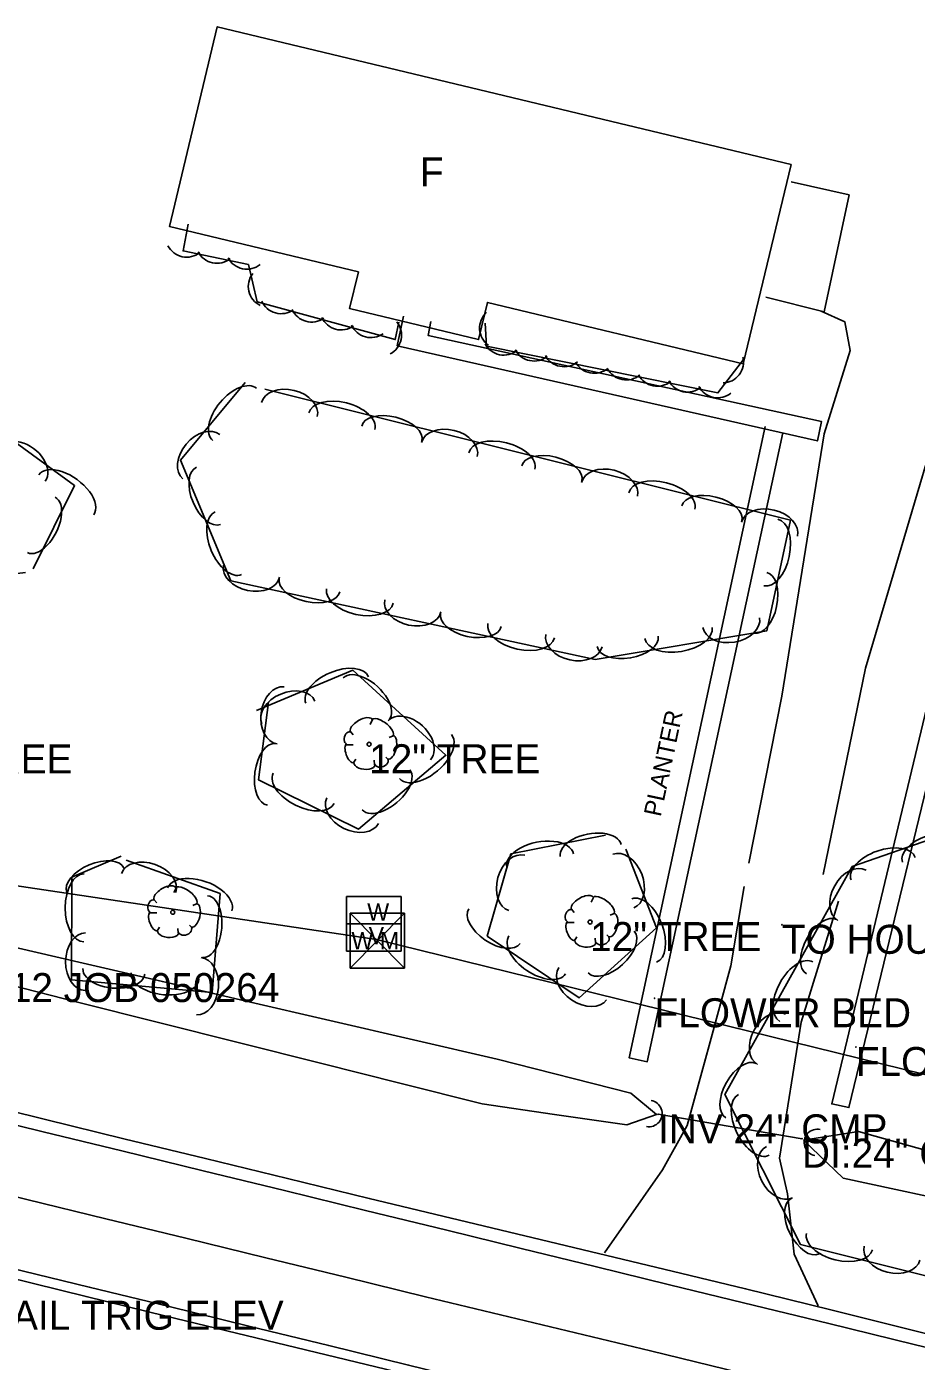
# Model space of a CAD drawing. Extents: x 1441650 to 1491889, y 345904 to 358319.
# Drawn here: x 1454539.5 to 1454692.8, y 352410.8 to 352640.8 of the extents above; entities that cross this region are included whole.
import ezdxf

# ---------------------------------------------------------------- set-up
doc = ezdxf.new("R2010")
doc.units = 0
for name, color, linetype in [('S_BUILDING', 7, 'Continuous'), ('S_BUILDING_ANNOT', 7, 'Continuous'), ('S_CROSS_DRAIN', 7, 'Continuous'), ('S_CROSS_DRAIN_ANNOT', 7, 'Continuous'), ('S_DITCHLINE', 7, 'Continuous'), ('S_DRG_PT_SYM', 7, 'Continuous'), ('S_EDGE_PAVEMENT', 7, 'Continuous'), ('S_GRAVEL_ROAD', 7, 'Continuous'), ('S_MSC_PT_SYM', 7, 'Continuous'), ('S_PARKING', 7, 'Continuous'), ('S_PAVEMENT_CROWN', 7, 'Continuous'), ('S_PRIMARY_CTL_ANNOT', 7, 'Continuous'), ('S_SECONDARY_CTL_ANNOT', 7, 'Continuous'), ('S_SHOULDER', 7, 'Continuous'), ('S_SIDEWALK', 7, 'Continuous'), ('S_SIDEWALK_ANNOT', 7, 'Continuous'), ('S_SURVEY_TEXT_ANNOT', 7, 'Continuous'), ('S_TREE', 7, 'Continuous'), ('S_TREE_ANNOT', 7, 'Continuous'), ('S_UTL_PT_SYM', 7, 'Continuous'), ('S_WATER_UTILITIES', 7, 'Continuous')]:
    doc.layers.add(name, color=color, linetype=linetype)

msp = doc.modelspace()

# ---------------------------------------------------------------- linework, layer by layer
at = {"layer": 'S_BUILDING'}
msp.add_lwpolyline([(1454671.26, 352617.03), (1454572.33, 352640.78), (1454564.07, 352606.36), (1454596.65, 352598.54), (1454595.13, 352592.22), (1454617.37, 352586.88), (1454618.9, 352593.27), (1454663.01, 352582.68)], close=True, dxfattribs=at)
at = {"layer": 'S_CROSS_DRAIN'}
msp.add_line((1454673.13, 352449.17), (1454648.32, 352453.37), dxfattribs=at)
for centre, start, end in [((1454646.72, 352453.51), 260.1662, 80.4954), ((1454675.8, 352448.52), 77.9352, 258.2644)]:
    msp.add_arc(centre, 2.3, start, end, dxfattribs=at)
at = {"layer": 'S_DITCHLINE'}
for points in [[(1454534.02, 352482.9), (1454548.45, 352479.57), (1454562.87, 352476.23), (1454577.3, 352472.89), (1454591.73, 352469.55), (1454606.15, 352466.22), (1454620.58, 352462.88), (1454643.62, 352457.03), (1454648.05, 352453.35), (1454642.94, 352451.53), (1454630.48, 352453.35), (1454618.02, 352455.16), (1454604.06, 352458.68), (1454590.1, 352462.19), (1454576.14, 352465.7), (1454562.18, 352469.21), (1454548.23, 352472.72), (1454534.27, 352476.23)], [(1454673.41, 352448.92), (1454682.88, 352450.41), (1454706.26, 352443.89), (1454729.64, 352437.38), (1454743.32, 352434), (1454757.01, 352430.63), (1454770.69, 352427.25), (1454784.38, 352423.88), (1454798.06, 352420.51)], [(1454673.4, 352448.92), (1454680.22, 352442.39), (1454703.7, 352437.33), (1454727.19, 352432.27), (1454740.95, 352428.77), (1454754.71, 352425.26), (1454768.47, 352421.75), (1454782.24, 352418.24), (1454796, 352414.73)]]:
    msp.add_lwpolyline(points, dxfattribs=at)
at = {"layer": 'S_DRG_PT_SYM'}
for points in [[(1454648.32, 352453.37), (1454648.32, 352453.42), (1454648.32, 352453.37), (1454648.27, 352453.37), (1454648.32, 352453.37), (1454648.32, 352453.32), (1454648.32, 352453.37), (1454648.37, 352453.37)], [(1454673.13, 352449.17), (1454673.13, 352449.22), (1454673.13, 352449.17), (1454673.08, 352449.17), (1454673.13, 352449.17), (1454673.13, 352449.12), (1454673.13, 352449.17), (1454673.18, 352449.17)]]:
    msp.add_lwpolyline(points, dxfattribs=at)
at = {"layer": 'S_EDGE_PAVEMENT'}
for points in [[(1454528.77, 352453.68), (1454542.33, 352450.37), (1454555.9, 352447.06), (1454569.9, 352443.64), (1454583.91, 352440.23), (1454597.91, 352436.81), (1454611.91, 352433.4), (1454624.7, 352430.26), (1454637.49, 352427.13), (1454650.27, 352424), (1454663.06, 352420.86), (1454677.77, 352417.3), (1454692.47, 352413.73), (1454707.18, 352410.16), (1454721.88, 352406.59), (1454735.08, 352403.38), (1454748.27, 352400.17), (1454761.47, 352396.96), (1454774.66, 352393.76), (1454788.75, 352390.31), (1454802.85, 352386.87)], [(1454536.56, 352426.92), (1454550.27, 352423.59), (1454564.03, 352420.23), (1454577.79, 352416.87), (1454591.55, 352413.51), (1454605.3, 352410.16), (1454618.23, 352407), (1454631.15, 352403.84), (1454644.07, 352400.68), (1454656.99, 352397.52), (1454671.79, 352393.92), (1454686.59, 352390.31), (1454701.38, 352386.71), (1454716.18, 352383.1), (1454729.4, 352379.87), (1454742.62, 352376.64), (1454755.84, 352373.41), (1454769.06, 352370.18), (1454783.15, 352366.75), (1454797.23, 352363.31)]]:
    msp.add_lwpolyline(points, dxfattribs=at)
at = {"layer": 'S_GRAVEL_ROAD'}
for points in [[(1454639.09, 352429.51), (1454649.07, 352443.78), (1454653.34, 352451.45), (1454657.1, 352465.2), (1454660.87, 352478.96), (1454663.14, 352492.62)], [(1454679.44, 352490.12), (1454672.98, 352469.24), (1454669.23, 352445.8), (1454670.61, 352439.68), (1454671.75, 352429.28), (1454675.89, 352420.39)]]:
    msp.add_lwpolyline(points, dxfattribs=at)
at = {"layer": 'S_MSC_PT_SYM'}
for points in [[(1454669.66, 352486.03), (1454669.66, 352486.08), (1454669.66, 352486.03), (1454669.61, 352486.03), (1454669.66, 352486.03), (1454669.66, 352485.98), (1454669.66, 352486.03), (1454669.71, 352486.03)], [(1454647.72, 352473.37), (1454647.72, 352473.42), (1454647.72, 352473.37), (1454647.67, 352473.37), (1454647.72, 352473.37), (1454647.72, 352473.32), (1454647.72, 352473.37), (1454647.77, 352473.37)], [(1454682.41, 352464.97), (1454682.41, 352465.02), (1454682.41, 352464.97), (1454682.36, 352464.97), (1454682.41, 352464.97), (1454682.41, 352464.92), (1454682.41, 352464.97), (1454682.46, 352464.97)]]:
    msp.add_lwpolyline(points, dxfattribs=at)
at = {"layer": 'S_PARKING'}
for points in [[(1454714.91, 352631.72), (1454697.29, 352574.8), (1454684.09, 352530.27), (1454676.77, 352494.7)], [(1454666.89, 352594.2), (1454676.97, 352591.66), (1454681.25, 352611.8), (1454671.28, 352614.05)], [(1454676.43, 352591.76), (1454680.49, 352589.94), (1454681.42, 352585), (1454676.97, 352570.61), (1454669.65, 352525.45), (1454663.97, 352496.63)]]:
    msp.add_lwpolyline(points, dxfattribs=at)
at = {"layer": 'S_PAVEMENT_CROWN'}
msp.add_lwpolyline([(1454525.86, 352442.07), (1454539.5, 352438.72), (1454553.14, 352435.37), (1454566.92, 352432.01), (1454580.7, 352428.65), (1454594.48, 352425.29), (1454608.25, 352421.93), (1454621.17, 352418.81), (1454634.09, 352415.7), (1454647.01, 352412.59), (1454659.93, 352409.48), (1454674.51, 352405.9), (1454689.09, 352402.33), (1454703.68, 352398.76), (1454718.26, 352395.18), (1454731.69, 352391.89), (1454745.12, 352388.61), (1454758.56, 352385.32), (1454771.99, 352382.03), (1454785.87, 352378.65), (1454799.75, 352375.26)], dxfattribs=at)
at = {"layer": 'S_SHOULDER'}
for points in [[(1454529.2, 352455.81), (1454542.7, 352452.48), (1454556.2, 352449.15), (1454570.31, 352445.73), (1454584.42, 352442.31), (1454598.53, 352438.89), (1454612.64, 352435.46), (1454625.33, 352432.43), (1454638.03, 352429.39), (1454650.72, 352426.36), (1454663.41, 352423.32), (1454678.12, 352419.66), (1454692.83, 352416), (1454707.54, 352412.33), (1454722.25, 352408.67), (1454735.6, 352405.35), (1454748.96, 352402.04), (1454762.32, 352398.72), (1454775.67, 352395.41), (1454789.62, 352392.01), (1454803.56, 352388.61)], [(1454536.01, 352425.34), (1454549.73, 352421.95), (1454563.52, 352418.61), (1454577.31, 352415.27), (1454591.1, 352411.93), (1454604.89, 352408.59), (1454617.84, 352405.44), (1454630.79, 352402.28), (1454643.74, 352399.13), (1454656.69, 352395.98), (1454671.36, 352392.33), (1454686.04, 352388.68), (1454700.71, 352385.03), (1454715.39, 352381.39), (1454728.7, 352378.12), (1454742.02, 352374.85), (1454755.33, 352371.57), (1454768.65, 352368.3), (1454782.72, 352364.85), (1454796.79, 352361.4)]]:
    msp.add_lwpolyline(points, dxfattribs=at)
at = {"layer": 'S_SIDEWALK'}
for points in [[(1454604.42, 352590.89), (1454603.33, 352585.82), (1454675.79, 352569.41), (1454676.49, 352572.73), (1454608.67, 352587.6), (1454609.17, 352589.97)], [(1454707.73, 352580.58), (1454723.65, 352576.93), (1454722.99, 352573.78), (1454710.9, 352576.99), (1454681.22, 352454.54), (1454678.26, 352455.16), (1454708.37, 352580.85)], [(1454669.8, 352570.8), (1454646.45, 352462.44), (1454643.32, 352463.11), (1454666.78, 352571.91)]]:
    msp.add_lwpolyline(points, dxfattribs=at)
at = {"layer": 'S_TREE'}
for p, q in [((1454599.07, 352521.38), (1454598.68, 352520.53)), ((1454595.27, 352519.37), (1454595.78, 352518.79)), ((1454594.61, 352517.04), (1454595.74, 352517.04)), ((1454602.63, 352518.59), (1454601.98, 352518.32)), ((1454595.78, 352513.86), (1454596.24, 352514.56)), ((1454601.86, 352514.48), (1454601.39, 352514.91)), ((1454599.46, 352513.59), (1454599.38, 352514.37)), ((1454565.22, 352492.42), (1454564.83, 352491.57)), ((1454561.42, 352490.41), (1454561.92, 352489.83)), ((1454568.78, 352489.63), (1454568.12, 352489.36)), ((1454637.17, 352490.75), (1454636.78, 352489.9)), ((1454560.76, 352488.08), (1454561.89, 352488.08)), ((1454633.37, 352488.73), (1454633.87, 352488.15)), ((1454640.73, 352487.96), (1454640.07, 352487.69)), ((1454561.92, 352484.9), (1454562.39, 352485.6)), ((1454565.61, 352484.63), (1454565.53, 352485.41)), ((1454568.01, 352485.52), (1454567.54, 352485.95)), ((1454632.71, 352486.41), (1454633.83, 352486.41)), ((1454633.87, 352483.23), (1454634.34, 352483.93)), ((1454637.55, 352482.96), (1454637.48, 352483.74)), ((1454639.96, 352483.85), (1454639.49, 352484.28))]:
    msp.add_line(p, q, dxfattribs=at)
for points in [[(1454603.65, 352589.85), (1454603.02, 352586.86), (1454579.21, 352593.38), (1454577.71, 352599.78), (1454566.45, 352602.16), (1454567.32, 352606.73)], [(1454663.24, 352583.65), (1454658.64, 352577.67), (1454618.76, 352585.75), (1454618.51, 352589.72)], [(1454580.53, 352578.31), (1454671.12, 352555.74), (1454667.09, 352536.7), (1454637.46, 352531.77), (1454574.68, 352545.3), (1454565.97, 352566.07), (1454577.13, 352579.47)], [(1454539.25, 352546.73), (1454522.86, 352544.78), (1454518.43, 352561.05), (1454531.71, 352573.38), (1454547.74, 352561.7), (1454540.58, 352547.37)], [(1454579.09, 352522.93), (1454595.71, 352529.93), (1454611.75, 352515.23), (1454596.67, 352502.53), (1454579.42, 352511.03), (1454581.14, 352524.37)], [(1454731.5, 352518.07), (1454767.35, 352520.23), (1454788.76, 352511.59), (1454790.52, 352487.42), (1454778.87, 352434.3), (1454756.86, 352421.76), (1454708.98, 352421.92), (1454672.88, 352430.93), (1454659.82, 352456.76), (1454681.78, 352496.07), (1454726.42, 352511.57), (1454735.37, 352519.11)], [(1454642.75, 352499.05), (1454648.02, 352485.52), (1454634.7, 352473.42), (1454618.86, 352484.09), (1454622.94, 352498.24), (1454639.24, 352501.49)], [(1454556.62, 352497.14), (1454572.81, 352491.42), (1454571.44, 352474.34), (1454547.2, 352476.53), (1454547.25, 352494.26), (1454555.78, 352497.84)]]:
    msp.add_lwpolyline(points, dxfattribs=at)
for centre in [(1454598.51, 352517.14), (1454564.66, 352488.18), (1454636.61, 352486.5)]:
    msp.add_circle(centre, 0.341, dxfattribs=at)
for centre, start, end in [((1454567.06, 352604.71), 207.2527, 308.8496), ((1454572.26, 352603.65), 207.2527, 308.8496), ((1454577.44, 352602.63), 207.2527, 308.8496), ((1454581.32, 352596.02), 142.3975, 243.9944), ((1454583.33, 352594.97), 203.9028, 305.4997), ((1454588.58, 352593.53), 203.9028, 305.4997), ((1454593.7, 352592.17), 203.9028, 305.4997), ((1454621.19, 352588.86), 132.7768, 234.3738), ((1454598.82, 352590.85), 203.9028, 305.4997), ((1454600.46, 352587.64), 297.2527, 38.8496), ((1454621.72, 352587.83), 207.7444, 309.3414), ((1454626.92, 352586.81), 207.7444, 309.3414), ((1454632.11, 352585.83), 207.7444, 309.3414), ((1454659.41, 352583.03), 271.6159, 13.2128), ((1454637.33, 352584.7), 207.7444, 309.3414), ((1454642.85, 352583.55), 207.7444, 309.3414), ((1454648.19, 352582.47), 207.7444, 309.3414), ((1454653.39, 352581.45), 207.7444, 309.3414), ((1454658.58, 352580.47), 207.7444, 309.3414)]:
    msp.add_arc(centre, 3.64, start, end, dxfattribs=at)
for centre, major_axis, ratio, start_param, end_param in [((1454575.31, 352573.97), (-3.76, -4.51), 0.55008, 3.141593, 6.283185), ((1454584.77, 352574.81), (-4.81, 1.2), 0.685311, 3.141593, 6.283185), ((1454593.81, 352572.82), (-5.69, 1.42), 0.55008, 3.141593, 6.283185), ((1454602.42, 352570.68), (-5.19, 1.29), 0.540699, 3.141593, 6.283185), ((1454569.58, 352566.68), (-3.17, -3.81), 0.685311, 3.141593, 6.283185), ((1454612.35, 352567.93), (-4.81, 1.2), 0.685311, 3.141593, 6.283185), ((1454621.4, 352565.95), (-5.69, 1.42), 0.55008, 3.141593, 6.283185), ((1454538.65, 352565.37), (-4.01, 2.92), 0.685313, 3.141619, 6.283212), ((1454630, 352563.8), (-5.19, 1.29), 0.540699, 3.141593, 6.283185), ((1454546.29, 352560.13), (-4.74, 3.45), 0.550082, 3.141609, 6.283202), ((1454570.83, 352559.96), (2.07, -4.93), 0.540699, 3.141593, 6.283185), ((1454639.94, 352561.06), (-4.81, 1.2), 0.685311, 3.141593, 6.283185), ((1454648.98, 352559.07), (-5.69, 1.42), 0.55008, 3.141593, 6.283185), ((1454541.99, 352554.94), (2.39, 4.78), 0.540705, 3.141611, 6.283204), ((1454657.59, 352556.93), (-5.19, 1.29), 0.540699, 3.141593, 6.283185), ((1454574.26, 352551.78), (2.27, -5.41), 0.55008, 3.141593, 6.283185), ((1454667.52, 352554.19), (-4.81, 1.2), 0.685311, 3.141593, 6.283185), ((1454667.77, 352550.17), (1.22, 5.74), 0.55008, 3.141593, 6.283185), ((1454578.24, 352546.97), (4.84, -1.04), 0.685311, 3.141593, 6.283185), ((1454665.93, 352541.5), (1.11, 5.23), 0.540699, 3.141593, 6.283185), ((1454588.25, 352544.55), (5.23, -1.13), 0.540699, 3.141593, 6.283185), ((1454596.92, 352542.68), (5.74, -1.24), 0.55008, 3.141593, 6.283185), ((1454606.03, 352540.98), (4.84, -1.04), 0.685311, 3.141593, 6.283185), ((1454616.04, 352538.56), (5.23, -1.13), 0.540699, 3.141593, 6.283185), ((1454624.71, 352536.69), (5.74, -1.24), 0.55008, 3.141593, 6.283185), ((1454660.93, 352538.09), (4.89, 0.81), 0.685311, 3.141593, 6.283185), ((1454633.82, 352534.99), (4.84, -1.04), 0.685311, 3.141593, 6.283185), ((1454643.09, 352534.86), (5.27, 0.88), 0.540699, 3.141593, 6.283185), ((1454651.84, 352536.31), (5.79, 0.96), 0.55008, 3.141593, 6.283185), ((1454593.02, 352526.49), (-5.41, -2.28), 0.54996, 3.141593, 6.283185), ((1454598, 352524.95), (-3.94, 3.61), 0.540756, 3.141462, 6.283055), ((1454584.58, 352522.66), (-4.57, -1.92), 0.685162, 3.141593, 6.283185), ((1454583.26, 352522.13), (-0.63, -4.91), 0.68528, 3.141593, 6.283185), ((1454597.17, 352520.34), (1.86, 1.08), 0.471018, 0, 3.141593), ((1454600.83, 352520.02), (-1.81, 1.36), 0.405113, 3.141593, 6.283186), ((1454605.42, 352517.8), (-3.65, 3.35), 0.685382, 3.141372, 6.282965), ((1454594.94, 352518.22), (0.31, 1.03), 0.646762, 0, 3.141593), ((1454581.68, 352511.95), (-0.68, -5.3), 0.540675, 3.141593, 6.283185), ((1454595.25, 352515.57), (-0.61, 1.6), 0.420543, 6.283185, 9.424777), ((1454602.18, 352516.61), (0.46, 2.04), 0.482994, 3.141593, 6.283185), ((1454608.21, 352515.02), (4.49, 3.78), 0.549989, 3.141705, 6.283298), ((1454600.66, 352514.09), (1.09, 0.46), 0.711534, 3.141592, 6.283185), ((1454597.71, 352513.79), (-1.83, 0.19), 0.529943, 0, 3.141593), ((1454601.42, 352509.3), (4.09, 3.44), 0.540611, 3.141702, 6.283295), ((1454587.24, 352509.54), (5.26, -2.59), 0.550034, 3.14167, 6.283262), ((1454595.66, 352505.69), (4.44, -2.19), 0.685254, 3.141719, 6.283311), ((1454628, 352497.09), (-5.76, -1.15), 0.55004, 3.141624, 6.283217), ((1454636.7, 352498.82), (-5.24, -1.04), 0.54066, 3.141623, 6.283216), ((1454695.5, 352498.59), (-5.05, -1.75), 0.540699, 3.141593, 6.283185), ((1454623.98, 352493.24), (-1.37, -4.76), 0.685277, 3.141593, 6.283185), ((1454642.33, 352493.56), (-1.8, 4.62), 0.685309, 3.141593, 6.283185), ((1454687.12, 352495.68), (-5.54, -1.92), 0.55008, 3.141593, 6.283185), ((1454551.35, 352493.68), (-4.93, -2.07), 0.540699, 3.141593, 6.283185), ((1454560.5, 352493.24), (-4.67, 1.65), 0.685443, 3.141453, 6.283045), ((1454681.74, 352491.11), (-2.42, -4.33), 0.685311, 3.141593, 6.283185), ((1454549.35, 352488.94), (-0.02, -5.87), 0.550072, 3.141576, 6.283168), ((1454569.31, 352490.41), (-5.53, 1.96), 0.550186, 3.141507, 6.2831), ((1454563.32, 352491.38), (1.86, 1.08), 0.471018, 0, 3.141593), ((1454566.98, 352491.05), (-1.81, 1.36), 0.405113, 3.141593, 6.283186), ((1454561.09, 352489.26), (0.31, 1.03), 0.646762, 0, 3.141593), ((1454568.33, 352487.65), (0.46, 2.04), 0.482994, 3.141593, 6.283185), ((1454570.22, 352485.7), (0.43, 5.33), 0.540774, 3.141511, 6.283104), ((1454635.27, 352489.71), (1.86, 1.08), 0.471018, 0, 3.141593), ((1454638.93, 352489.38), (-1.81, 1.36), 0.405113, 3.141593, 6.283186), ((1454645.93, 352485.03), (-2.13, 5.47), 0.550078, 3.141593, 6.283185), ((1454561.39, 352486.61), (-0.61, 1.6), 0.420543, 6.283185, 9.424777), ((1454620.13, 352485.8), (4.43, -2.99), 0.540691, 3.141593, 6.283185), ((1454633.04, 352487.59), (0.31, 1.03), 0.646762, 0, 3.141593), ((1454640.28, 352485.97), (0.46, 2.04), 0.482994, 3.141593, 6.283185), ((1454676.49, 352482.25), (-2.61, -4.67), 0.540699, 3.141593, 6.283185), ((1454549.59, 352479.68), (-0.02, -4.96), 0.685301, 3.141565, 6.283157), ((1454563.86, 352484.83), (-1.83, 0.19), 0.529943, 0, 3.141593), ((1454566.81, 352485.13), (1.09, 0.46), 0.711534, 3.141592, 6.283185), ((1454633.34, 352484.94), (-0.61, 1.6), 0.420543, 6.283185, 9.424777), ((1454640.25, 352481.33), (3.96, 3.6), 0.540683, 3.141487, 6.283079), ((1454627.48, 352480.84), (4.87, -3.28), 0.550071, 3.141593, 6.283185), ((1454635.8, 352483.16), (-1.83, 0.19), 0.529943, 0, 3.141593), ((1454638.76, 352483.45), (1.09, 0.46), 0.711534, 3.141592, 6.283185), ((1454569.14, 352475.45), (0.39, 4.94), 0.685406, 3.141455, 6.283047), ((1454672.16, 352474.51), (-2.86, -5.12), 0.55008, 3.141593, 6.283185), ((1454554.5, 352478), (5.32, -0.48), 0.540699, 3.141581, 6.283174), ((1454563.34, 352477.2), (5.84, -0.53), 0.550079, 3.141581, 6.283174), ((1454635.31, 352475.89), (4.11, -2.77), 0.6853, 3.141593, 6.283185), ((1454667.88, 352466.3), (-2.42, -4.33), 0.685311, 3.141593, 6.283185), ((1454662.62, 352457.43), (-2.61, -4.67), 0.540699, 3.141593, 6.283185), ((1454664.83, 352451.55), (2.65, -5.24), 0.55008, 3.141593, 6.283185), ((1454669.24, 352443.4), (2.24, -4.42), 0.685311, 3.141593, 6.283185), ((1454673.66, 352434.09), (2.41, -4.77), 0.540699, 3.141593, 6.283185), ((1454679.6, 352431.44), (5.69, -1.42), 0.55008, 3.141593, 6.283185), ((1454688.64, 352429.45), (4.81, -1.2), 0.685311, 3.141593, 6.283185)]:
    msp.add_ellipse(centre, major_axis=major_axis, ratio=ratio, start_param=start_param, end_param=end_param, dxfattribs=at)
at = {"layer": 'S_UTL_PT_SYM'}
msp.add_lwpolyline([(1454599.79, 352483.48), (1454599.79, 352483.53), (1454599.79, 352483.48), (1454599.74, 352483.48), (1454599.79, 352483.48), (1454599.79, 352483.43), (1454599.79, 352483.48), (1454599.84, 352483.48)], dxfattribs=at)
at = {"layer": 'S_WATER_UTILITIES'}
for p, q in [((1454534.7, 352493.18), (1454599.79, 352483.48)), ((1454594.63, 352490.89), (1454604.05, 352490.89)), ((1454594.63, 352481.47), (1454594.63, 352490.89)), ((1454604.05, 352490.89), (1454604.05, 352481.47)), ((1454595.25, 352488.05), (1454604.58, 352488.05)), ((1454595.25, 352488.05), (1454595.25, 352478.55)), ((1454595.25, 352488.05), (1454604.58, 352478.55)), ((1454604.58, 352488.05), (1454595.25, 352478.55)), ((1454604.58, 352488.05), (1454604.58, 352478.55)), ((1454594.63, 352486.2), (1454604.05, 352486.2)), ((1454599.79, 352483.48), (1454807.63, 352432.32)), ((1454604.05, 352481.47), (1454594.63, 352481.47)), ((1454595.25, 352478.55), (1454604.58, 352478.55))]:
    msp.add_line(p, q, dxfattribs=at)

# ---------------------------------------------------------------- texts
at = {"layer": 'S_BUILDING_ANNOT'}
msp.add_text('F', height=5, dxfattribs=at).set_placement((1454607.25, 352613.28))
at = {"layer": 'S_CROSS_DRAIN_ANNOT'}
for s, p in [('INV 24" CMP', (1454648.32, 352448.37)), ('DI:24" CN:30%FULL TY:CMP', (1454673.13, 352444.17))]:
    msp.add_text(s, height=5, dxfattribs=at).set_placement(p)
at = {"layer": 'S_PRIMARY_CTL_ANNOT'}
msp.add_text('PD:STD AHTD MON.STAMPED PN:12 JOB 050264', height=5, dxfattribs=at).set_placement((1454427.36, 352472.71))
at = {"layer": 'S_SECONDARY_CTL_ANNOT'}
msp.add_text('PD:SET 8" NAIL TRIG ELEV', height=5, dxfattribs=at).set_placement((1454498.18, 352416.25))
at = {"layer": 'S_SIDEWALK_ANNOT'}
msp.add_text('PLANTER', height=3, rotation=78.0512, dxfattribs=at).set_placement((1454648.76, 352504.53))
at = {"layer": 'S_SURVEY_TEXT_ANNOT'}
for s, p in [('TO HOUSE', (1454669.66, 352481.03)), ('FLOWER BED', (1454647.72, 352468.37)), ('FLOWER BED', (1454682.41, 352459.97))]:
    msp.add_text(s, height=5, dxfattribs=at).set_placement(p)
at = {"layer": 'S_TREE_ANNOT'}
for p in [(1454517.86, 352512.11), (1454598.51, 352512.14), (1454636.61, 352481.5)]:
    msp.add_text('12" TREE', height=5, dxfattribs=at).set_placement(p)
at = {"layer": 'S_WATER_UTILITIES'}
for s, p in [('W', (1454598.18, 352486.73)), ('W M', (1454595.45, 352481.81)), ('V', (1454598.42, 352482.67))]:
    msp.add_text(s, height=3, rotation=360, dxfattribs=at).set_placement(p)

doc.saveas('drawing.dxf')
